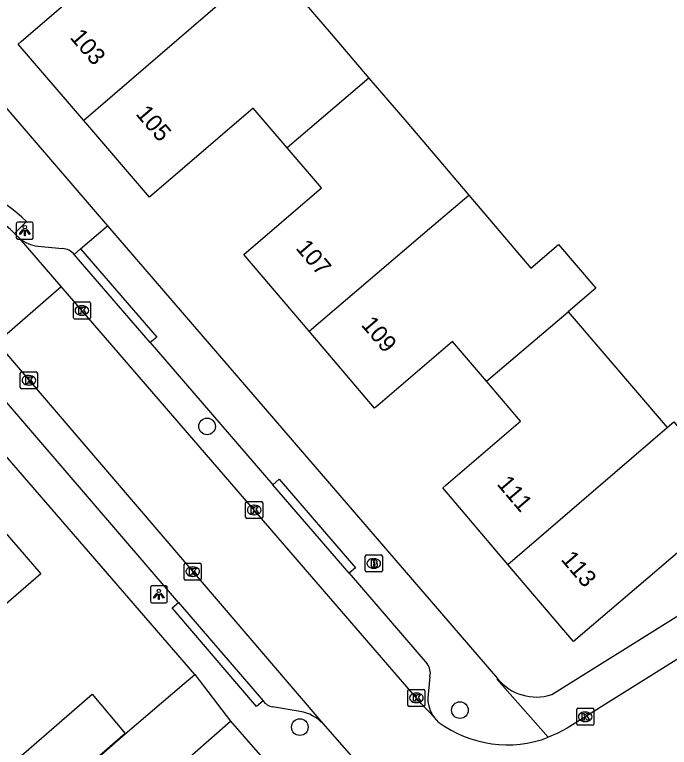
# Model space of a CAD drawing. Extents: x 157321 to 158827, y 386650 to 388532.
# Drawn here: x 157949.6 to 157988.02, y 388185.56 to 388228.54 of the extents above; entities that cross this region are included whole.
import ezdxf

# ---------------------------------------------------------------- set-up
doc = ezdxf.new("R2010")
doc.units = 0
for name, color, linetype in [('IMGEO_Boom', 7, 'Continuous'), ('IMGEO_Brandkraan', 7, 'Continuous'), ('IMGEO_Kolk', 7, 'Continuous'), ('IMGEO_Lichtpunt', 7, 'Continuous'), ('IMGEO_Pand', 7, 'Continuous'), ('IMGEO_Pand_nummerreeks', 7, 'Continuous'), ('IMGEO_Rijbaan_lokaal_open', 7, 'Continuous'), ('IMGEO_Voetpad_open', 7, 'Continuous')]:
    doc.layers.add(name, color=color, linetype=linetype)

msp = doc.modelspace()

# ---------------------------------------------------------------- linework, layer by layer
at = {"layer": 'IMGEO_Boom'}
for centre in [(157960.888, 388204.391), (157975.731, 388187.745), (157966.335, 388186.749)]:
    msp.add_circle(centre, 0.489, dxfattribs=at)
at = {"layer": 'IMGEO_Brandkraan'}
for p, q in [((157970.176, 388195.924), (157970.176, 388196.776)), ((157970.251, 388196.85), (157971.103, 388196.85)), ((157970.664, 388196.63), (157970.689, 388196.63)), ((157971.177, 388196.776), (157971.177, 388195.924)), ((157971.103, 388195.85), (157970.251, 388195.85)), ((157970.687, 388196.07), (157970.662, 388196.07))]:
    msp.add_line(p, q, dxfattribs=at)
for points in [[(157970.176, 388195.924), (157970.176, 388196.776)], [(157970.251, 388196.85), (157971.103, 388196.85)], [(157970.524, 388196.55), (157970.524, 388196.15), (157970.737, 388196.15)], [(157970.755, 388196.55), (157970.524, 388196.55)], [(157971.177, 388196.776), (157971.177, 388195.924)], [(157970.703, 388196.469), (157970.649, 388196.469), (157970.649, 388196.393)], [(157970.649, 388196.393), (157970.702, 388196.393)], [(157970.711, 388196.317), (157970.649, 388196.317), (157970.649, 388196.236)], [(157970.649, 388196.236), (157970.711, 388196.236)], [(157971.103, 388195.85), (157970.251, 388195.85)]]:
    msp.add_lwpolyline(points, dxfattribs=at)
for centre, radius, start, end in [((157970.253, 388196.774), 0.0765, 91.552, 178.448), ((157970.253, 388196.774), 0.0765, 91.552, 178.448), ((157970.759, 388196.405), 0.145, 59.4692, 91.5367), ((157970.784, 388196.452), 0.0922, 285.5137, 58.1501), ((157971.101, 388196.774), 0.0765, 1.552, 88.448), ((157971.101, 388196.774), 0.0765, 1.552, 88.448), ((157970.704, 388196.431), 0.0379, 267.8285, 90.9355), ((157970.712, 388196.276), 0.0404, 269.8759, 90.5077), ((157970.743, 388196.401), 0.251, 268.6676, 293.5347), ((157970.789, 388196.26), 0.105, 301.3115, 78.989), ((157970.253, 388195.926), 0.0765, 181.552, 268.448), ((157970.253, 388195.926), 0.0765, 181.552, 268.448), ((157971.101, 388195.926), 0.0765, 271.552, 358.448), ((157971.101, 388195.926), 0.0765, 271.552, 358.448)]:
    msp.add_arc(centre, radius, start, end, dxfattribs=at)
for centre, major_axis, ratio, start_param, end_param in [((157970.663, 388196.35), (-0.387, 0.002), 0.722429, 4.712389, 7.853982), ((157970.688, 388196.35), (-0.39, 0.002), 0.717154, 1.570796, 4.712389)]:
    msp.add_ellipse(centre, major_axis=major_axis, ratio=ratio, start_param=start_param, end_param=end_param, dxfattribs=at)
at = {"layer": 'IMGEO_Kolk'}
for p, q in [((157953.044, 388210.762), (157953.044, 388211.614)), ((157953.119, 388211.688), (157953.971, 388211.688)), ((157954.045, 388211.614), (157954.045, 388210.762)), ((157953.532, 388211.468), (157953.557, 388211.468)), ((157953.555, 388210.908), (157953.53, 388210.908)), ((157953.971, 388210.688), (157953.119, 388210.688)), ((157949.931, 388206.67), (157949.931, 388207.522)), ((157950.006, 388207.596), (157950.858, 388207.596)), ((157950.419, 388207.376), (157950.444, 388207.376)), ((157950.932, 388207.522), (157950.932, 388206.67)), ((157950.858, 388206.596), (157950.006, 388206.596)), ((157950.442, 388206.816), (157950.417, 388206.816)), ((157963.23, 388199.985), (157964.082, 388199.985)), ((157963.155, 388199.059), (157963.155, 388199.911)), ((157963.643, 388199.765), (157963.668, 388199.765)), ((157964.156, 388199.911), (157964.156, 388199.059)), ((157963.666, 388199.205), (157963.641, 388199.205)), ((157964.082, 388198.985), (157963.23, 388198.985)), ((157959.548, 388195.444), (157959.548, 388196.296)), ((157959.623, 388196.37), (157960.475, 388196.37)), ((157960.036, 388196.15), (157960.061, 388196.15)), ((157960.549, 388196.296), (157960.549, 388195.444)), ((157960.475, 388195.37), (157959.623, 388195.37)), ((157960.059, 388195.59), (157960.034, 388195.59)), ((157972.678, 388188.038), (157972.678, 388188.89)), ((157972.753, 388188.964), (157973.605, 388188.964)), ((157973.679, 388188.89), (157973.679, 388188.038)), ((157973.166, 388188.744), (157973.191, 388188.744)), ((157973.605, 388187.964), (157972.753, 388187.964)), ((157973.189, 388188.184), (157973.164, 388188.184)), ((157982.584, 388186.93), (157982.584, 388187.782)), ((157982.659, 388187.856), (157983.511, 388187.856)), ((157983.072, 388187.636), (157983.097, 388187.636)), ((157983.585, 388187.782), (157983.585, 388186.93)), ((157983.095, 388187.076), (157983.07, 388187.076)), ((157983.511, 388186.856), (157982.659, 388186.856))]:
    msp.add_line(p, q, dxfattribs=at)
for points in [[(157953.044, 388210.762), (157953.044, 388211.614)], [(157953.119, 388211.688), (157953.971, 388211.688)], [(157954.045, 388211.614), (157954.045, 388210.762)], [(157953.365, 388211.388), (157953.488, 388211.388), (157953.488, 388211.237), (157953.618, 388211.388), (157953.782, 388211.388), (157953.636, 388211.237), (157953.789, 388210.988), (157953.637, 388210.988), (157953.552, 388211.152), (157953.488, 388211.085), (157953.488, 388210.988), (157953.365, 388210.988), (157953.365, 388211.388)], [(157953.971, 388210.688), (157953.119, 388210.688)], [(157949.931, 388206.67), (157949.931, 388207.522)], [(157950.006, 388207.596), (157950.858, 388207.596)], [(157950.252, 388207.296), (157950.375, 388207.296), (157950.375, 388207.145), (157950.505, 388207.296), (157950.669, 388207.296), (157950.523, 388207.145), (157950.676, 388206.896), (157950.524, 388206.896), (157950.439, 388207.06), (157950.375, 388206.993), (157950.375, 388206.896), (157950.252, 388206.896), (157950.252, 388207.296)], [(157950.932, 388207.522), (157950.932, 388206.67)], [(157950.858, 388206.596), (157950.006, 388206.596)], [(157963.23, 388199.985), (157964.082, 388199.985)], [(157963.155, 388199.059), (157963.155, 388199.911)], [(157963.476, 388199.685), (157963.599, 388199.685), (157963.599, 388199.534), (157963.729, 388199.685), (157963.893, 388199.685), (157963.747, 388199.534), (157963.9, 388199.285), (157963.748, 388199.285), (157963.663, 388199.449), (157963.599, 388199.382), (157963.599, 388199.285), (157963.476, 388199.285), (157963.476, 388199.685)], [(157964.156, 388199.911), (157964.156, 388199.059)], [(157964.082, 388198.985), (157963.23, 388198.985)], [(157959.548, 388195.444), (157959.548, 388196.296)], [(157959.623, 388196.37), (157960.475, 388196.37)], [(157960.549, 388196.296), (157960.549, 388195.444)], [(157959.869, 388196.07), (157959.992, 388196.07), (157959.992, 388195.919), (157960.122, 388196.07), (157960.286, 388196.07), (157960.14, 388195.919), (157960.293, 388195.67), (157960.141, 388195.67), (157960.056, 388195.834), (157959.992, 388195.767), (157959.992, 388195.67), (157959.869, 388195.67), (157959.869, 388196.07)], [(157960.475, 388195.37), (157959.623, 388195.37)], [(157972.678, 388188.038), (157972.678, 388188.89)], [(157972.753, 388188.964), (157973.605, 388188.964)], [(157973.679, 388188.89), (157973.679, 388188.038)], [(157972.999, 388188.664), (157973.122, 388188.664), (157973.122, 388188.513), (157973.252, 388188.664), (157973.416, 388188.664), (157973.27, 388188.513), (157973.423, 388188.264), (157973.271, 388188.264), (157973.186, 388188.428), (157973.122, 388188.361), (157973.122, 388188.264), (157972.999, 388188.264), (157972.999, 388188.664)], [(157973.605, 388187.964), (157972.753, 388187.964)], [(157982.584, 388186.93), (157982.584, 388187.782)], [(157982.659, 388187.856), (157983.511, 388187.856)], [(157982.905, 388187.556), (157983.028, 388187.556), (157983.028, 388187.405), (157983.158, 388187.556), (157983.322, 388187.556), (157983.176, 388187.405), (157983.329, 388187.156), (157983.177, 388187.156), (157983.092, 388187.32), (157983.028, 388187.253), (157983.028, 388187.156), (157982.905, 388187.156), (157982.905, 388187.556)], [(157983.585, 388187.782), (157983.585, 388186.93)], [(157983.511, 388186.856), (157982.659, 388186.856)]]:
    msp.add_lwpolyline(points, dxfattribs=at)
for centre, start, end in [((157953.121, 388211.612), 91.552, 178.448), ((157953.121, 388211.612), 91.552, 178.448), ((157953.969, 388211.612), 1.552, 88.448), ((157953.969, 388211.612), 1.552, 88.448), ((157953.121, 388210.764), 181.552, 268.448), ((157953.121, 388210.764), 181.552, 268.448), ((157953.969, 388210.764), 271.552, 358.448), ((157953.969, 388210.764), 271.552, 358.448), ((157950.008, 388207.52), 91.552, 178.448), ((157950.008, 388207.52), 91.552, 178.448), ((157950.856, 388207.52), 1.552, 88.448), ((157950.856, 388207.52), 1.552, 88.448), ((157950.008, 388206.672), 181.552, 268.448), ((157950.008, 388206.672), 181.552, 268.448), ((157950.856, 388206.672), 271.552, 358.448), ((157950.856, 388206.672), 271.552, 358.448), ((157963.232, 388199.909), 91.552, 178.448), ((157963.232, 388199.909), 91.552, 178.448), ((157964.08, 388199.909), 1.552, 88.448), ((157964.08, 388199.909), 1.552, 88.448), ((157963.232, 388199.061), 181.552, 268.448), ((157963.232, 388199.061), 181.552, 268.448), ((157964.08, 388199.061), 271.552, 358.448), ((157964.08, 388199.061), 271.552, 358.448), ((157959.625, 388196.294), 91.552, 178.448), ((157959.625, 388196.294), 91.552, 178.448), ((157960.473, 388196.294), 1.552, 88.448), ((157960.473, 388196.294), 1.552, 88.448), ((157959.625, 388195.446), 181.552, 268.448), ((157959.625, 388195.446), 181.552, 268.448), ((157960.473, 388195.446), 271.552, 358.448), ((157960.473, 388195.446), 271.552, 358.448), ((157972.755, 388188.888), 91.552, 178.448), ((157972.755, 388188.888), 91.552, 178.448), ((157973.603, 388188.888), 1.552, 88.448), ((157973.603, 388188.888), 1.552, 88.448), ((157972.755, 388188.04), 181.552, 268.448), ((157972.755, 388188.04), 181.552, 268.448), ((157973.603, 388188.04), 271.552, 358.448), ((157973.603, 388188.04), 271.552, 358.448), ((157982.661, 388187.78), 91.552, 178.448), ((157982.661, 388187.78), 91.552, 178.448), ((157983.509, 388187.78), 1.552, 88.448), ((157983.509, 388187.78), 1.552, 88.448), ((157982.661, 388186.932), 181.552, 268.448), ((157982.661, 388186.932), 181.552, 268.448), ((157983.509, 388186.932), 271.552, 358.448), ((157983.509, 388186.932), 271.552, 358.448)]:
    msp.add_arc(centre, 0.0765, start, end, dxfattribs=at)
for centre, major_axis, ratio, start_param, end_param in [((157953.531, 388211.188), (-0.387, 0.002), 0.722429, 4.712389, 7.853982), ((157953.556, 388211.188), (-0.39, 0.002), 0.717154, 1.570796, 4.712389), ((157950.418, 388207.096), (-0.387, 0.002), 0.722429, 4.712389, 7.853982), ((157950.443, 388207.096), (-0.39, 0.002), 0.717154, 1.570796, 4.712389), ((157963.642, 388199.485), (-0.387, 0.002), 0.722429, 4.712389, 7.853982), ((157963.667, 388199.485), (-0.39, 0.002), 0.717154, 1.570796, 4.712389), ((157960.035, 388195.87), (-0.387, 0.002), 0.722429, 4.712389, 7.853982), ((157960.06, 388195.87), (-0.39, 0.002), 0.717154, 1.570796, 4.712389), ((157973.165, 388188.464), (-0.387, 0.002), 0.722429, 4.712389, 7.853982), ((157973.19, 388188.464), (-0.39, 0.002), 0.717154, 1.570796, 4.712389), ((157983.071, 388187.356), (-0.387, 0.002), 0.722429, 4.712389, 7.853982), ((157983.096, 388187.356), (-0.39, 0.002), 0.717154, 1.570796, 4.712389)]:
    msp.add_ellipse(centre, major_axis=major_axis, ratio=ratio, start_param=start_param, end_param=end_param, dxfattribs=at)
at = {"layer": 'IMGEO_Lichtpunt'}
for p, q in [((157950.599, 388216.374), (157949.791, 388216.374)), ((157950.599, 388216.374), (157949.791, 388216.374)), ((157949.697, 388216.279), (157949.697, 388215.472)), ((157949.697, 388216.279), (157949.697, 388215.472)), ((157950.693, 388215.472), (157950.693, 388216.279)), ((157950.693, 388215.472), (157950.693, 388216.279)), ((157949.791, 388215.378), (157950.599, 388215.378)), ((157949.791, 388215.378), (157950.599, 388215.378)), ((157957.563, 388194.939), (157957.563, 388194.132)), ((157957.563, 388194.939), (157957.563, 388194.132)), ((157958.465, 388195.034), (157957.657, 388195.034)), ((157958.465, 388195.034), (157957.657, 388195.034)), ((157958.559, 388194.132), (157958.559, 388194.939)), ((157958.559, 388194.132), (157958.559, 388194.939)), ((157957.657, 388194.038), (157958.465, 388194.038)), ((157957.657, 388194.038), (157958.465, 388194.038))]:
    msp.add_line(p, q, dxfattribs=at)
for points in [[(157950.071, 388215.943), (157950.11, 388215.915), (157949.922, 388215.653), (157949.884, 388215.68), (157950.071, 388215.943)], [(157950.173, 388215.895), (157950.22, 388215.895), (157950.22, 388215.573), (157950.173, 388215.573), (157950.173, 388215.895)], [(157950.283, 388215.915), (157950.321, 388215.942), (157950.508, 388215.68), (157950.469, 388215.652), (157950.283, 388215.915)], [(157957.937, 388194.603), (157957.976, 388194.575), (157957.788, 388194.313), (157957.75, 388194.34), (157957.937, 388194.603)], [(157958.039, 388194.555), (157958.086, 388194.555), (157958.086, 388194.233), (157958.039, 388194.233), (157958.039, 388194.555)], [(157958.149, 388194.575), (157958.187, 388194.602), (157958.374, 388194.34), (157958.335, 388194.312), (157958.149, 388194.575)]]:
    msp.add_lwpolyline(points, dxfattribs=at)
for centre in [(157950.196, 388216.077), (157958.062, 388194.737)]:
    msp.add_circle(centre, 0.0994, dxfattribs=at)
for centre, start, end in [((157949.791, 388216.279), 90, 180), ((157949.791, 388216.279), 90, 180), ((157950.599, 388216.279), 0, 90), ((157950.599, 388216.279), 0, 90), ((157949.791, 388215.472), 180, 270), ((157949.791, 388215.472), 180, 270), ((157950.599, 388215.472), 270, 0), ((157950.599, 388215.472), 270, 360), ((157957.657, 388194.939), 90, 180), ((157957.657, 388194.939), 90, 180), ((157958.465, 388194.939), 0, 90), ((157958.465, 388194.939), 0, 90), ((157957.657, 388194.132), 180, 270), ((157957.657, 388194.132), 180, 270), ((157958.465, 388194.132), 270, 0), ((157958.465, 388194.132), 270, 360)]:
    msp.add_arc(centre, 0.0946, start, end, dxfattribs=at)
at = {"layer": 'IMGEO_Pand'}
for points in [[(157953.655, 388222.336), (157949.804, 388226.81), (157949.978, 388226.961), (157954.377, 388230.768), (157952.349, 388233.112)], [(157963.605, 388230.902), (157964.515, 388231.679), (157968.172, 388227.41), (157970.391, 388224.82)], [(157963.605, 388230.902), (157953.655, 388222.336)], [(157970.391, 388224.82), (157965.6, 388220.722)], [(157970.391, 388224.82), (157972.61, 388222.23), (157976.247, 388217.955)], [(157965.6, 388220.722), (157963.595, 388223.056), (157957.522, 388217.843), (157953.655, 388222.336)], [(157966.891, 388209.967), (157963.054, 388214.468), (157967.611, 388218.379), (157965.6, 388220.722)], [(157966.891, 388209.967), (157973.953, 388215.997), (157976.247, 388217.955)], [(157976.247, 388217.955), (157979.889, 388213.674), (157981.509, 388215.053), (157983.708, 388212.508), (157982.086, 388211.107)], [(157977.29, 388207.04), (157982.086, 388211.107)], [(157982.086, 388211.107), (157984.289, 388208.532), (157987.892, 388204.321)], [(157977.29, 388207.04), (157975.286, 388209.378), (157970.909, 388205.625), (157970.726, 388205.468), (157966.891, 388209.967)], [(157978.55, 388196.287), (157974.725, 388200.785), (157974.908, 388200.942), (157979.293, 388204.703), (157977.29, 388207.04)], [(157987.892, 388204.321), (157988.284, 388204.65), (157991.696, 388200.581), (157989.014, 388198.331), (157989.463, 388197.794), (157986.749, 388195.485), (157982.388, 388191.773), (157978.55, 388196.287)], [(157978.55, 388196.287), (157987.892, 388204.321)], [(157938.031, 388197.872), (157938.163, 388197.986), (157942.181, 388201.461), (157944.159, 388199.171), (157946.449, 388201.15), (157951.126, 388195.737), (157944.81, 388190.279), (157944.682, 388190.168)], [(157949.681, 388184.805), (157954.155, 388188.674), (157956.086, 388186.366), (157951.634, 388182.499), (157949.681, 388184.805)]]:
    msp.add_lwpolyline(points, dxfattribs=at)
at = {"layer": 'IMGEO_Rijbaan_lokaal_open'}
for points in [[(157949.883, 388215.431), (157949.599, 388215.706)], [(157952.332, 388212.596), (157949.883, 388215.431)], [(157948.533, 388209.314), (157952.332, 388212.596)], [(157974.213, 388187.327), (157973.477, 388188.119), (157952.332, 388212.596)], [(157948.533, 388209.314), (157967.69, 388186.955)], [(158003.968, 388200.401), (158000, 388197.923), (157982.021, 388186.691), (157981.481, 388186.397), (157980.917, 388186.153)], [(157974.496, 388187.023), (157974.213, 388187.327)], [(157967.69, 388186.955), (157970.328, 388183.951), (157971.7, 388182.775)]]:
    msp.add_lwpolyline(points, dxfattribs=at)
for centre, radius, start, end in [((157944.144, 388210.28), 7.694, 44.8474, 122.7496), ((157978.508, 388192.503), 6.792, 233.7916, 290.776)]:
    msp.add_arc(centre, radius, start, end, dxfattribs=at)
at = {"layer": 'IMGEO_Voetpad_open'}
for points in [[(157945.472, 388227.276), (157955.044, 388216.165)], [(157950.287, 388216.404), (157949.599, 388215.706)], [(157953.47, 388214.809), (157955.044, 388216.165)], [(157955.044, 388216.165), (157977.936, 388189.594)], [(157950.967, 388214.954), (157952.413, 388214.829)], [(157953.092, 388214.483), (157953.47, 388214.809)], [(157953.47, 388214.809), (157957.935, 388209.633), (157957.557, 388209.307)], [(157957.557, 388209.307), (157953.092, 388214.483)], [(157957.557, 388209.307), (157964.746, 388200.972)], [(157960.181, 388189.841), (157945.548, 388206.727)], [(157959.213, 388194.066), (157948.891, 388206.081)], [(157964.746, 388200.972), (157965.124, 388201.298), (157969.605, 388196.103), (157969.227, 388195.777)], [(157969.227, 388195.777), (157964.746, 388200.972)], [(157981.118, 388188.66), (157988.572, 388193.313), (157999.847, 388200.349)], [(157969.227, 388195.777), (157973.809, 388190.465)], [(157964.174, 388188.291), (157963.795, 388187.966), (157958.834, 388193.741), (157959.213, 388194.066)], [(157959.213, 388194.066), (157964.174, 388188.291)], [(158001.762, 388118.745), (158000, 388120.783), (157948.839, 388179.97), (157951.647, 388182.484), (157956.093, 388186.355), (157959.556, 388189.311), (157960.181, 388189.841)], [(157960.181, 388189.841), (157962.261, 388187.097)], [(157973.972, 388189.721), (157973.849, 388188.444)], [(157980.917, 388186.153), (157977.94, 388189.521), (157977.936, 388189.594)], [(157966.364, 388187.665), (157964.734, 388187.939)], [(157968.146, 388180.349), (157963.639, 388176.435), (157957.814, 388183.182), (157962.261, 388187.097)], [(157962.261, 388187.097), (157968.146, 388180.349)]]:
    msp.add_lwpolyline(points, dxfattribs=at)
for centre, radius, start, end in [((157944.144, 388210.278), 8.676, 44.92, 122.8057), ((157951.3, 388217.181), 2.252, 231.0035, 261.4939), ((157952.324, 388213.815), 1.018, 41.0126, 84.9831), ((157973.083, 388189.916), 0.911, 347.6337, 37.0813), ((157980.21, 388191.454), 2.938, 219.2817, 288.0016), ((157975.7, 388188.429), 1.851, 179.55, 216.5488), ((157964.877, 388188.788), 0.861, 215.2633, 260.4321), ((157965.955, 388185.307), 2.393, 43.5183, 80.1485)]:
    msp.add_arc(centre, radius, start, end, dxfattribs=at)

# ---------------------------------------------------------------- texts
at = {"layer": 'IMGEO_Pand_nummerreeks'}
for s, rotation, p in [('103', 310.719, (157952.803, 388227.187)), ('105', 310.719, (157956.662, 388222.704)), ('107', 310.4457, (157966.054, 388214.832)), ('109', 310.4457, (157969.89, 388210.332)), ('111', 310.3749, (157977.86, 388200.989)), ('113', 310.3749, (157981.618, 388196.569))]:
    msp.add_text(s, height=1, rotation=rotation, dxfattribs=at).set_placement(p)

doc.saveas('drawing.dxf')
